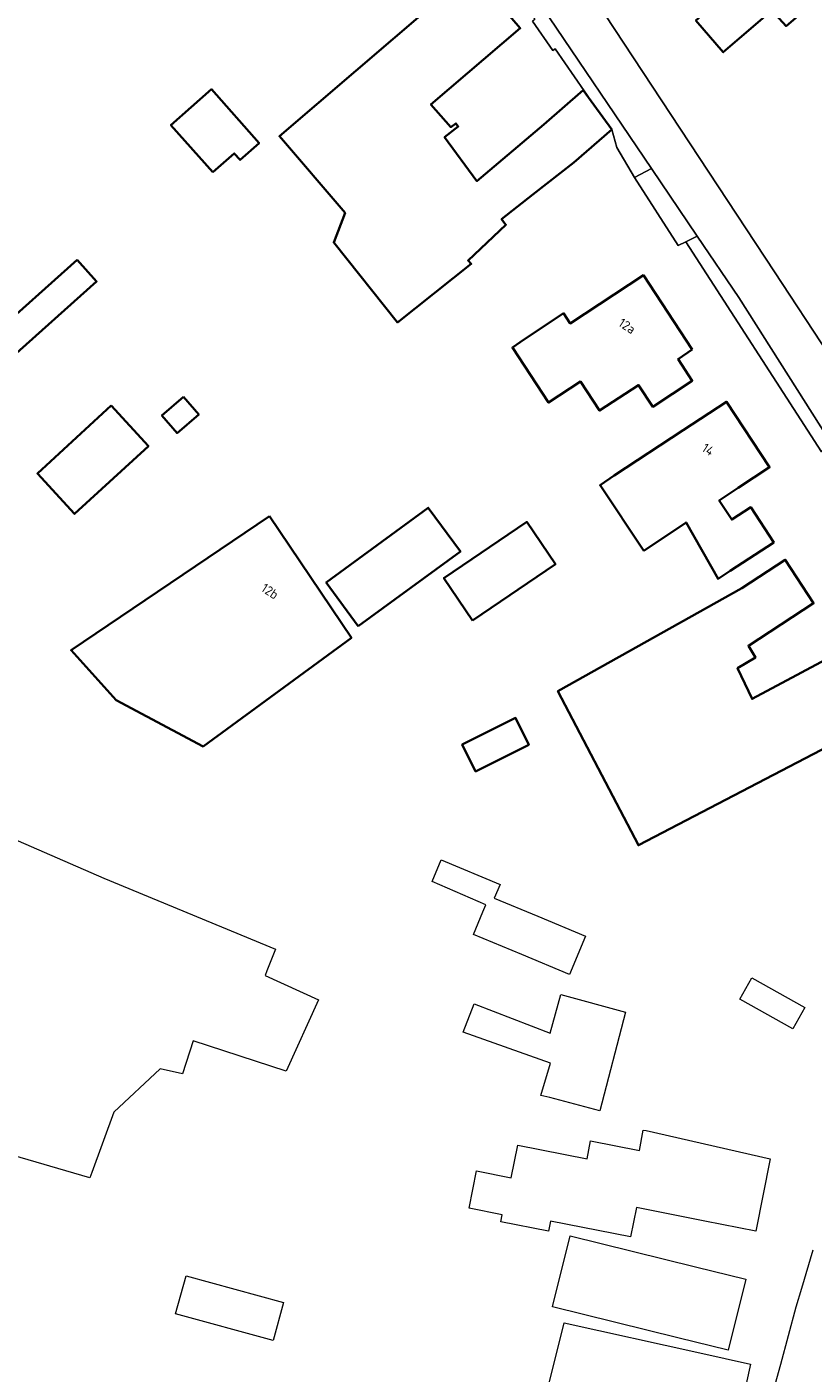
# Model space of a CAD drawing. Extents: x 184422 to 188298, y 343471 to 350189.
# Tile 259 of 513: x 186975 to 187051, y 346577 to 346706. Entities that reach past the tile are written whole.
import ezdxf
from ezdxf.enums import TextEntityAlignment as Align

# ---------------------------------------------------------------- set-up
doc = ezdxf.new("R2010")
doc.units = 0
for name, color, linetype, lineweight in [('B-WA-OG-TERREIN_ERF-GV', 252, 'Continuous', 18), ('B-WA-VH-VERHARDING_ASFALT-GV', 252, 'Continuous', 18), ('B-WA-VH-VERHARDING_HALFVERHARDING-GV', 252, 'Continuous', 18), ('B-WA-VH-VERHARDING_HALFVERHARDING_GRIND-GV', 252, 'Continuous', 18), ('B-WA-VH-VERHARDING_OPEN-GV', 252, 'Continuous', 18), ('B-WE-OG-BEBOUWING-GV', 250, 'Continuous', 35), ('B-WE-OG-BEBOUWING-T18', 10, 'Continuous', 18)]:
    doc.layers.add(name, color=color, linetype=linetype, lineweight=lineweight)
doc.styles.add('NLCS-ISO-M500-T18', font='NLCS-ISO.ttf', dxfattribs={"height": 0.9})

msp = doc.modelspace()

# ---------------------------------------------------------------- linework, layer by layer
at = {"layer": 'B-WA-OG-TERREIN_ERF-GV', "flags": 128}
for points in [[(187025.231, 346715.84), (187047.033, 346682.754), (187052.263, 346674.796), (187053.212, 346675.441), (187055.974, 346670.981), (187069.678, 346651.724), (187071.448, 346650.53), (187074.454, 346649.932), (187078.691, 346649.729), (187083.071, 346650.346), (187084.168, 346650.947), (187085.338, 346652.301), (187086.448, 346654.763), (187090.574, 346670.339), (187090.584, 346670.394), (187079.483, 346696.814), (187071.064, 346689.834), (187060.841, 346681.296), (187056.098, 346686.987), (187066.321, 346695.525), (187076.142, 346703.908), (187076.226, 346703.979), (187058.207, 346744.295)], [(187025.231, 346715.84), (187047.033, 346682.754), (187052.263, 346674.796), (187053.212, 346675.441), (187055.974, 346670.981), (187069.678, 346651.724), (187071.448, 346650.53), (187074.454, 346649.932), (187078.691, 346649.729), (187083.071, 346650.346), (187084.168, 346650.947), (187085.338, 346652.301), (187086.448, 346654.763), (187090.574, 346670.339), (187090.584, 346670.394), (187079.483, 346696.814), (187071.064, 346689.834), (187060.841, 346681.296), (187056.098, 346686.987), (187066.321, 346695.525), (187076.142, 346703.908), (187076.226, 346703.979), (187058.207, 346744.295)], [(187025.231, 346715.84), (187047.033, 346682.754), (187052.263, 346674.796), (187053.212, 346675.441), (187055.974, 346670.981), (187069.678, 346651.724), (187071.448, 346650.53), (187074.454, 346649.932), (187078.691, 346649.729), (187083.071, 346650.346), (187084.168, 346650.947), (187085.338, 346652.301), (187086.448, 346654.763), (187090.574, 346670.339), (187090.584, 346670.394), (187079.483, 346696.814), (187071.064, 346689.834), (187060.841, 346681.296), (187056.098, 346686.987), (187066.321, 346695.525), (187076.142, 346703.908), (187076.226, 346703.979), (187058.207, 346744.295)], [(187017.85, 346711.675), (187022.518, 346706.219), (187013.922, 346698.873), (187015.836, 346696.697), (187016.319, 346697.051), (187016.546, 346696.761), (187015.242, 346695.717), (187018.347, 346691.504), (187024.79, 346696.962), (187028.582, 346700.272), (187029.618, 346698.852), (187025.903, 346704.25), (187025.671, 346704.085), (187023.702, 346706.911)], [(187017.85, 346711.675), (187022.518, 346706.219), (187013.922, 346698.873), (187015.836, 346696.697), (187016.319, 346697.051), (187016.546, 346696.761), (187015.242, 346695.717), (187018.347, 346691.504), (187024.79, 346696.962), (187028.582, 346700.272), (187029.618, 346698.852), (187025.903, 346704.25), (187025.671, 346704.085), (187023.702, 346706.911)], [(187017.85, 346711.675), (187022.518, 346706.219), (187013.922, 346698.873), (187015.836, 346696.697), (187016.319, 346697.051), (187016.546, 346696.761), (187015.242, 346695.717), (187018.347, 346691.504), (187024.79, 346696.962), (187028.582, 346700.272), (187029.618, 346698.852), (187025.903, 346704.25), (187025.671, 346704.085), (187023.702, 346706.911)], [(187051.534, 346665.419), (187038.475, 346685.665), (187037.734, 346685.307), (187033.539, 346691.85), (187031.844, 346694.745), (187031.346, 346696.484), (187027.681, 346693.283), (187023.75, 346690.194), (187020.728, 346687.823), (187021.148, 346687.288), (187017.497, 346683.864), (187017.796, 346683.53), (187010.702, 346677.893), (187004.555, 346685.579), (187005.647, 346688.44), (186999.327, 346695.824), (187014.051, 346708.424)], [(187051.534, 346665.419), (187038.475, 346685.665), (187037.734, 346685.307), (187033.539, 346691.85), (187031.844, 346694.745), (187031.346, 346696.484), (187027.681, 346693.283), (187023.75, 346690.194), (187020.728, 346687.823), (187021.148, 346687.288), (187017.497, 346683.864), (187017.796, 346683.53), (187010.702, 346677.893), (187004.555, 346685.579), (187005.647, 346688.44), (186999.327, 346695.824), (187014.051, 346708.424)], [(187051.534, 346665.419), (187038.475, 346685.665), (187037.734, 346685.307), (187033.539, 346691.85), (187031.844, 346694.745), (187031.346, 346696.484), (187027.681, 346693.283), (187023.75, 346690.194), (187020.728, 346687.823), (187021.148, 346687.288), (187017.497, 346683.864), (187017.796, 346683.53), (187010.702, 346677.893), (187004.555, 346685.579), (187005.647, 346688.44), (186999.327, 346695.824), (187014.051, 346708.424)], [(186960.62, 346633.807), (186982.422, 346624.342), (186998.947, 346617.511), (186998.111, 346615.42), (186997.936, 346614.983), (187003.1, 346612.635), (186999.978, 346605.773), (186991.007, 346608.692), (186989.973, 346605.514), (186987.842, 346605.987), (186983.357, 346601.82), (186981.258, 346595.992), (186981.073, 346595.48), (186950.327, 346604.449)], [(186960.62, 346633.807), (186982.422, 346624.342), (186998.947, 346617.511), (186998.111, 346615.42), (186997.936, 346614.983), (187003.1, 346612.635), (186999.978, 346605.773), (186991.007, 346608.692), (186989.973, 346605.514), (186987.842, 346605.987), (186983.357, 346601.82), (186981.258, 346595.992), (186981.073, 346595.48), (186950.327, 346604.449)], [(186960.62, 346633.807), (186982.422, 346624.342), (186998.947, 346617.511), (186998.111, 346615.42), (186997.936, 346614.983), (187003.1, 346612.635), (186999.978, 346605.773), (186991.007, 346608.692), (186989.973, 346605.514), (186987.842, 346605.987), (186983.357, 346601.82), (186981.258, 346595.992), (186981.073, 346595.48), (186950.327, 346604.449)], [(187046.199, 346572.455), (187047.634, 346577.529), (187049.105, 346583.053), (187049.648, 346584.84), (187050.757, 346588.556)], [(187046.199, 346572.455), (187047.634, 346577.529), (187049.105, 346583.053), (187049.648, 346584.84), (187050.757, 346588.556)], [(187046.199, 346572.455), (187047.634, 346577.529), (187049.105, 346583.053), (187049.648, 346584.84), (187050.757, 346588.556)]]:
    msp.add_lwpolyline(points, dxfattribs=at)
for points in [[(186992.764, 346700.351), (186997.363, 346695.167), (186995.53, 346693.54), (186994.971, 346694.17), (186992.918, 346692.349), (186988.877, 346696.903)], [(186992.764, 346700.351), (186997.363, 346695.167), (186995.53, 346693.54), (186994.971, 346694.17), (186992.918, 346692.349), (186988.877, 346696.903)], [(186992.764, 346700.351), (186997.363, 346695.167), (186995.53, 346693.54), (186994.971, 346694.17), (186992.918, 346692.349), (186988.877, 346696.903)], [(187027.339, 346677.786), (187034.39, 346682.427), (187039.101, 346675.263), (187037.722, 346674.357), (187039.096, 346672.268), (187035.294, 346669.768), (187033.921, 346671.857), (187030.174, 346669.393), (187028.336, 346672.189), (187025.261, 346670.167), (187021.77, 346675.478), (187022.528, 346675.985), (187026.683, 346678.766)], [(187027.339, 346677.786), (187034.39, 346682.427), (187039.101, 346675.263), (187037.722, 346674.357), (187039.096, 346672.268), (187035.294, 346669.768), (187033.921, 346671.857), (187030.174, 346669.393), (187028.336, 346672.189), (187025.261, 346670.167), (187021.77, 346675.478), (187022.528, 346675.985), (187026.683, 346678.766)], [(187027.339, 346677.786), (187034.39, 346682.427), (187039.101, 346675.263), (187037.722, 346674.357), (187039.096, 346672.268), (187035.294, 346669.768), (187033.921, 346671.857), (187030.174, 346669.393), (187028.336, 346672.189), (187025.261, 346670.167), (187021.77, 346675.478), (187022.528, 346675.985), (187026.683, 346678.766)], [(186986.706, 346665.98), (186979.593, 346659.431), (186976.006, 346663.327), (186983.119, 346669.876)], [(186986.706, 346665.98), (186979.593, 346659.431), (186976.006, 346663.327), (186983.119, 346669.876)], [(186986.706, 346665.98), (186979.593, 346659.431), (186976.006, 346663.327), (186983.119, 346669.876)], [(187041.679, 346660.738), (187042.893, 346658.891), (187044.733, 346660.083), (187046.948, 346656.687), (187042.76, 346653.955), (187041.576, 346653.182), (187038.504, 346658.616), (187034.419, 346655.893), (187030.207, 346662.203), (187031.572, 346663.133), (187038.216, 346667.5), (187042.394, 346670.246), (187046.543, 346663.934), (187043.524, 346661.95)], [(187041.679, 346660.738), (187042.893, 346658.891), (187044.733, 346660.083), (187046.948, 346656.687), (187042.76, 346653.955), (187041.576, 346653.182), (187038.504, 346658.616), (187034.419, 346655.893), (187030.207, 346662.203), (187031.572, 346663.133), (187038.216, 346667.5), (187042.394, 346670.246), (187046.543, 346663.934), (187043.524, 346661.95)], [(187041.679, 346660.738), (187042.893, 346658.891), (187044.733, 346660.083), (187046.948, 346656.687), (187042.76, 346653.955), (187041.576, 346653.182), (187038.504, 346658.616), (187034.419, 346655.893), (187030.207, 346662.203), (187031.572, 346663.133), (187038.216, 346667.5), (187042.394, 346670.246), (187046.543, 346663.934), (187043.524, 346661.95)], [(187006.259, 346647.516), (186991.964, 346637.047), (186983.605, 346641.483), (186979.248, 346646.312), (186998.356, 346659.217)], [(187006.259, 346647.516), (186991.964, 346637.047), (186983.605, 346641.483), (186979.248, 346646.312), (186998.356, 346659.217)], [(187006.259, 346647.516), (186991.964, 346637.047), (186983.605, 346641.483), (186979.248, 346646.312), (186998.356, 346659.217)], [(187003.829, 346652.832), (187013.661, 346660.037), (187016.755, 346655.814), (187006.923, 346648.61)], [(187003.829, 346652.832), (187013.661, 346660.037), (187016.755, 346655.814), (187006.923, 346648.61)], [(187003.829, 346652.832), (187013.661, 346660.037), (187016.755, 346655.814), (187006.923, 346648.61)], [(187015.168, 346653.253), (187023.145, 346658.666), (187025.915, 346654.583), (187017.938, 346649.17)], [(187015.168, 346653.253), (187023.145, 346658.666), (187025.915, 346654.583), (187017.938, 346649.17)], [(187015.168, 346653.253), (187023.145, 346658.666), (187025.915, 346654.583), (187017.938, 346649.17)], [(187044.857, 346641.62), (187058.637, 346648.965), (187062.201, 346642.281), (187033.908, 346627.515), (187026.152, 346642.377), (187043.872, 346652.285), (187048.057, 346655.02), (187050.79, 346650.838), (187044.499, 346646.742), (187045.179, 346645.6), (187043.453, 346644.572)], [(187044.857, 346641.62), (187058.637, 346648.965), (187062.201, 346642.281), (187033.908, 346627.515), (187026.152, 346642.377), (187043.872, 346652.285), (187048.057, 346655.02), (187050.79, 346650.838), (187044.499, 346646.742), (187045.179, 346645.6), (187043.453, 346644.572)], [(187044.857, 346641.62), (187058.637, 346648.965), (187062.201, 346642.281), (187033.908, 346627.515), (187026.152, 346642.377), (187043.872, 346652.285), (187048.057, 346655.02), (187050.79, 346650.838), (187044.499, 346646.742), (187045.179, 346645.6), (187043.453, 346644.572)], [(187016.936, 346637.218), (187022.079, 346639.78), (187023.363, 346637.202), (187018.22, 346634.64)], [(187016.936, 346637.218), (187022.079, 346639.78), (187023.363, 346637.202), (187018.22, 346634.64)], [(187016.936, 346637.218), (187022.079, 346639.78), (187023.363, 346637.202), (187018.22, 346634.64)], [(187018.923, 346621.097), (187019.22, 346621.771), (187014.033, 346624.029), (187014.905, 346626.119), (187020.573, 346623.754), (187020.019, 346622.427), (187024.208, 346620.679), (187028.822, 346618.754), (187027.28, 346615.058), (187022.666, 346616.983), (187018.016, 346618.923)], [(187018.923, 346621.097), (187019.22, 346621.771), (187014.033, 346624.029), (187014.905, 346626.119), (187020.573, 346623.754), (187020.019, 346622.427), (187024.208, 346620.679), (187028.822, 346618.754), (187027.28, 346615.058), (187022.666, 346616.983), (187018.016, 346618.923)], [(187018.923, 346621.097), (187019.22, 346621.771), (187014.033, 346624.029), (187014.905, 346626.119), (187020.573, 346623.754), (187020.019, 346622.427), (187024.208, 346620.679), (187028.822, 346618.754), (187027.28, 346615.058), (187022.666, 346616.983), (187018.016, 346618.923)], [(187043.685, 346612.683), (187044.833, 346614.734), (187049.933, 346611.879), (187048.784, 346609.828)], [(187043.685, 346612.683), (187044.833, 346614.734), (187049.933, 346611.879), (187048.784, 346609.828)], [(187043.685, 346612.683), (187044.833, 346614.734), (187049.933, 346611.879), (187048.784, 346609.828)], [(187025.359, 346603.205), (187024.501, 346603.429), (187025.427, 346606.527), (187017.029, 346609.522), (187018.071, 346612.248), (187025.41, 346609.412), (187026.437, 346613.148), (187032.673, 346611.434), (187030.197, 346601.943)], [(187025.359, 346603.205), (187024.501, 346603.429), (187025.427, 346606.527), (187017.029, 346609.522), (187018.071, 346612.248), (187025.41, 346609.412), (187026.437, 346613.148), (187032.673, 346611.434), (187030.197, 346601.943)], [(187025.359, 346603.205), (187024.501, 346603.429), (187025.427, 346606.527), (187017.029, 346609.522), (187018.071, 346612.248), (187025.41, 346609.412), (187026.437, 346613.148), (187032.673, 346611.434), (187030.197, 346601.943)], [(187025.246, 346590.343), (187020.66, 346591.251), (187020.791, 346591.914), (187017.587, 346592.548), (187018.3, 346596.15), (187021.663, 346595.484), (187022.288, 346598.64), (187028.961, 346597.319), (187029.305, 346599.055), (187034.011, 346598.123), (187034.373, 346600.086), (187034.648, 346600.041), (187046.595, 346597.303), (187045.219, 346590.349), (187040.314, 346591.32), (187033.709, 346592.627), (187033.146, 346589.783), (187025.437, 346591.309)], [(187025.246, 346590.343), (187020.66, 346591.251), (187020.791, 346591.914), (187017.587, 346592.548), (187018.3, 346596.15), (187021.663, 346595.484), (187022.288, 346598.64), (187028.961, 346597.319), (187029.305, 346599.055), (187034.011, 346598.123), (187034.373, 346600.086), (187034.648, 346600.041), (187046.595, 346597.303), (187045.219, 346590.349), (187040.314, 346591.32), (187033.709, 346592.627), (187033.146, 346589.783), (187025.437, 346591.309)], [(187025.246, 346590.343), (187020.66, 346591.251), (187020.791, 346591.914), (187017.587, 346592.548), (187018.3, 346596.15), (187021.663, 346595.484), (187022.288, 346598.64), (187028.961, 346597.319), (187029.305, 346599.055), (187034.011, 346598.123), (187034.373, 346600.086), (187034.648, 346600.041), (187046.595, 346597.303), (187045.219, 346590.349), (187040.314, 346591.32), (187033.709, 346592.627), (187033.146, 346589.783), (187025.437, 346591.309)], [(187037.7, 346580.071), (187025.633, 346583.06), (187027.329, 346589.908), (187039.421, 346586.915), (187044.249, 346585.719), (187042.553, 346578.869)], [(187037.7, 346580.071), (187025.633, 346583.06), (187027.329, 346589.908), (187039.421, 346586.915), (187044.249, 346585.719), (187042.553, 346578.869)], [(187037.7, 346580.071), (187025.633, 346583.06), (187027.329, 346589.908), (187039.421, 346586.915), (187044.249, 346585.719), (187042.553, 346578.869)], [(186998.707, 346579.823), (186989.327, 346582.395), (186990.327, 346586.041), (186999.707, 346583.468)], [(186998.707, 346579.823), (186989.327, 346582.395), (186990.327, 346586.041), (186999.707, 346583.468)], [(186998.707, 346579.823), (186989.327, 346582.395), (186990.327, 346586.041), (186999.707, 346583.468)], [(187025.157, 346575.06), (187026.755, 346581.513), (187039.823, 346578.608), (187044.704, 346577.523), (187043.149, 346570.525), (187035.812, 346572.351), (187035.079, 346569.345), (187030.221, 346570.53), (187026.658, 346571.42), (187027.451, 346574.492)], [(187025.157, 346575.06), (187026.755, 346581.513), (187039.823, 346578.608), (187044.704, 346577.523), (187043.149, 346570.525), (187035.812, 346572.351), (187035.079, 346569.345), (187030.221, 346570.53), (187026.658, 346571.42), (187027.451, 346574.492)], [(187025.157, 346575.06), (187026.755, 346581.513), (187039.823, 346578.608), (187044.704, 346577.523), (187043.149, 346570.525), (187035.812, 346572.351), (187035.079, 346569.345), (187030.221, 346570.53), (187026.658, 346571.42), (187027.451, 346574.492)]]:
    msp.add_lwpolyline(points, close=True, dxfattribs=at)
at = {"layer": 'B-WA-VH-VERHARDING_ASFALT-GV', "flags": 128}
for points in [[(187065.563, 346654.555), (187055.229, 346670.281), (187052.263, 346674.796), (187047.033, 346682.754), (187025.231, 346715.84), (187021.616, 346721.368), (187000, 346754.341), (186997.651, 346757.924), (186981.018, 346783.232), (186975.02, 346792.367), (186963.208, 346810.009)], [(187065.563, 346654.555), (187055.229, 346670.281), (187052.263, 346674.796), (187047.033, 346682.754), (187025.231, 346715.84), (187021.616, 346721.368), (187000, 346754.341), (186997.651, 346757.924), (186981.018, 346783.232), (186975.02, 346792.367), (186963.208, 346810.009)], [(187065.563, 346654.555), (187055.229, 346670.281), (187052.263, 346674.796), (187047.033, 346682.754), (187025.231, 346715.84), (187021.616, 346721.368), (187000, 346754.341), (186997.651, 346757.924), (186981.018, 346783.232), (186975.02, 346792.367), (186963.208, 346810.009)], [(187002.321, 346742.079), (187011.644, 346727.878), (187015.108, 346722.602), (187019.267, 346716.268), (187021.284, 346713.195), (187024.591, 346708.315), (187035.157, 346692.724), (187039.579, 346686.198), (187043.59, 346680.28), (187052.331, 346666.52), (187061.795, 346651.621)], [(187002.321, 346742.079), (187011.644, 346727.878), (187015.108, 346722.602), (187019.267, 346716.268), (187021.284, 346713.195), (187024.591, 346708.315), (187035.157, 346692.724), (187039.579, 346686.198), (187043.59, 346680.28), (187052.331, 346666.52), (187061.795, 346651.621)], [(187002.321, 346742.079), (187011.644, 346727.878), (187015.108, 346722.602), (187019.267, 346716.268), (187021.284, 346713.195), (187024.591, 346708.315), (187035.157, 346692.724), (187039.579, 346686.198), (187043.59, 346680.28), (187052.331, 346666.52), (187061.795, 346651.621)]]:
    msp.add_lwpolyline(points, dxfattribs=at)
at = {"layer": 'B-WA-VH-VERHARDING_HALFVERHARDING-GV', "flags": 128}
msp.add_lwpolyline([(187052.331, 346666.52), (187043.59, 346680.28), (187039.579, 346686.198), (187038.475, 346685.665), (187051.534, 346665.419)], close=True, dxfattribs=at)
msp.add_lwpolyline([(187052.331, 346666.52), (187043.59, 346680.28), (187039.579, 346686.198), (187038.475, 346685.665), (187051.534, 346665.419)], close=True, dxfattribs=at)
msp.add_lwpolyline([(187052.331, 346666.52), (187043.59, 346680.28), (187039.579, 346686.198), (187038.475, 346685.665), (187051.534, 346665.419)], close=True, dxfattribs=at)
at = {"layer": 'B-WA-VH-VERHARDING_HALFVERHARDING_GRIND-GV', "flags": 128}
msp.add_lwpolyline([(187029.618, 346698.852), (187031.346, 346696.484), (187031.844, 346694.745), (187033.539, 346691.85), (187035.157, 346692.724), (187024.591, 346708.315), (187023.636, 346707.558), (187023.943, 346707.072), (187023.702, 346706.911), (187025.671, 346704.085), (187025.903, 346704.25)], close=True, dxfattribs=at)
msp.add_lwpolyline([(187029.618, 346698.852), (187031.346, 346696.484), (187031.844, 346694.745), (187033.539, 346691.85), (187035.157, 346692.724), (187024.591, 346708.315), (187023.636, 346707.558), (187023.943, 346707.072), (187023.702, 346706.911), (187025.671, 346704.085), (187025.903, 346704.25)], close=True, dxfattribs=at)
msp.add_lwpolyline([(187029.618, 346698.852), (187031.346, 346696.484), (187031.844, 346694.745), (187033.539, 346691.85), (187035.157, 346692.724), (187024.591, 346708.315), (187023.636, 346707.558), (187023.943, 346707.072), (187023.702, 346706.911), (187025.671, 346704.085), (187025.903, 346704.25)], close=True, dxfattribs=at)
at = {"layer": 'B-WA-VH-VERHARDING_OPEN-GV', "flags": 128}
msp.add_lwpolyline([(187033.539, 346691.85), (187037.734, 346685.307), (187038.475, 346685.665), (187039.579, 346686.198), (187035.157, 346692.724)], close=True, dxfattribs=at)
msp.add_lwpolyline([(187033.539, 346691.85), (187037.734, 346685.307), (187038.475, 346685.665), (187039.579, 346686.198), (187035.157, 346692.724)], close=True, dxfattribs=at)
msp.add_lwpolyline([(187033.539, 346691.85), (187037.734, 346685.307), (187038.475, 346685.665), (187039.579, 346686.198), (187035.157, 346692.724)], close=True, dxfattribs=at)
at = {"layer": 'B-WE-OG-BEBOUWING-GV', "flags": 128}
for points in [[(187050.214, 346716.287), (187039.446, 346706.973), (187042.078, 346703.918), (187043.633, 346705.255), (187046.758, 346707.942), (187048.137, 346706.435), (187054.177, 346711.673), (187052.247, 346713.92)], [(187050.214, 346716.287), (187039.446, 346706.973), (187042.078, 346703.918), (187043.633, 346705.255), (187046.758, 346707.942), (187048.137, 346706.435), (187054.177, 346711.673), (187052.247, 346713.92)], [(187050.214, 346716.287), (187039.446, 346706.973), (187042.078, 346703.918), (187043.633, 346705.255), (187046.758, 346707.942), (187048.137, 346706.435), (187054.177, 346711.673), (187052.247, 346713.92)], [(187024.79, 346696.962), (187018.347, 346691.504), (187015.242, 346695.717), (187016.546, 346696.761), (187016.319, 346697.051), (187015.836, 346696.697), (187013.922, 346698.873), (187022.518, 346706.219), (187017.85, 346711.675), (187014.051, 346708.424), (186999.327, 346695.824), (187005.647, 346688.44), (187004.555, 346685.579), (187010.702, 346677.893), (187017.796, 346683.53), (187017.497, 346683.864), (187021.148, 346687.288), (187020.728, 346687.823), (187023.75, 346690.194), (187027.681, 346693.283), (187031.346, 346696.484), (187029.618, 346698.852), (187028.582, 346700.272)], [(187024.79, 346696.962), (187018.347, 346691.504), (187015.242, 346695.717), (187016.546, 346696.761), (187016.319, 346697.051), (187015.836, 346696.697), (187013.922, 346698.873), (187022.518, 346706.219), (187017.85, 346711.675), (187014.051, 346708.424), (186999.327, 346695.824), (187005.647, 346688.44), (187004.555, 346685.579), (187010.702, 346677.893), (187017.796, 346683.53), (187017.497, 346683.864), (187021.148, 346687.288), (187020.728, 346687.823), (187023.75, 346690.194), (187027.681, 346693.283), (187031.346, 346696.484), (187029.618, 346698.852), (187028.582, 346700.272)], [(187024.79, 346696.962), (187018.347, 346691.504), (187015.242, 346695.717), (187016.546, 346696.761), (187016.319, 346697.051), (187015.836, 346696.697), (187013.922, 346698.873), (187022.518, 346706.219), (187017.85, 346711.675), (187014.051, 346708.424), (186999.327, 346695.824), (187005.647, 346688.44), (187004.555, 346685.579), (187010.702, 346677.893), (187017.796, 346683.53), (187017.497, 346683.864), (187021.148, 346687.288), (187020.728, 346687.823), (187023.75, 346690.194), (187027.681, 346693.283), (187031.346, 346696.484), (187029.618, 346698.852), (187028.582, 346700.272)], [(186992.918, 346692.349), (186994.971, 346694.17), (186995.53, 346693.54), (186997.363, 346695.167), (186992.764, 346700.351), (186988.877, 346696.903)], [(186992.918, 346692.349), (186994.971, 346694.17), (186995.53, 346693.54), (186997.363, 346695.167), (186992.764, 346700.351), (186988.877, 346696.903)], [(186992.918, 346692.349), (186994.971, 346694.17), (186995.53, 346693.54), (186997.363, 346695.167), (186992.764, 346700.351), (186988.877, 346696.903)], [(186979.824, 346683.93), (186971.492, 346676.467), (186973.373, 346674.367), (186981.704, 346681.83)], [(186979.824, 346683.93), (186971.492, 346676.467), (186973.373, 346674.367), (186981.704, 346681.83)], [(186979.824, 346683.93), (186971.492, 346676.467), (186973.373, 346674.367), (186981.704, 346681.83)], [(187039.101, 346675.263), (187034.39, 346682.427), (187027.339, 346677.786), (187026.683, 346678.766), (187022.528, 346675.985), (187021.77, 346675.478), (187025.261, 346670.167), (187028.336, 346672.189), (187030.174, 346669.393), (187033.921, 346671.857), (187035.294, 346669.768), (187039.096, 346672.268), (187037.722, 346674.357)], [(187039.101, 346675.263), (187034.39, 346682.427), (187027.339, 346677.786), (187026.683, 346678.766), (187022.528, 346675.985), (187021.77, 346675.478), (187025.261, 346670.167), (187028.336, 346672.189), (187030.174, 346669.393), (187033.921, 346671.857), (187035.294, 346669.768), (187039.096, 346672.268), (187037.722, 346674.357)], [(187039.101, 346675.263), (187034.39, 346682.427), (187027.339, 346677.786), (187026.683, 346678.766), (187022.528, 346675.985), (187021.77, 346675.478), (187025.261, 346670.167), (187028.336, 346672.189), (187030.174, 346669.393), (187033.921, 346671.857), (187035.294, 346669.768), (187039.096, 346672.268), (187037.722, 346674.357)], [(186990.095, 346670.712), (186988.011, 346668.911), (186989.467, 346667.225), (186991.551, 346669.026)], [(186990.095, 346670.712), (186988.011, 346668.911), (186989.467, 346667.225), (186991.551, 346669.026)], [(186990.095, 346670.712), (186988.011, 346668.911), (186989.467, 346667.225), (186991.551, 346669.026)], [(186983.119, 346669.876), (186976.006, 346663.327), (186979.593, 346659.431), (186986.706, 346665.98)], [(186983.119, 346669.876), (186976.006, 346663.327), (186979.593, 346659.431), (186986.706, 346665.98)], [(186983.119, 346669.876), (186976.006, 346663.327), (186979.593, 346659.431), (186986.706, 346665.98)], [(187034.419, 346655.893), (187038.504, 346658.616), (187041.576, 346653.182), (187042.76, 346653.955), (187046.948, 346656.687), (187044.733, 346660.083), (187042.893, 346658.891), (187041.679, 346660.738), (187043.524, 346661.95), (187046.543, 346663.934), (187042.394, 346670.246), (187038.216, 346667.5), (187031.572, 346663.133), (187030.207, 346662.203)], [(187034.419, 346655.893), (187038.504, 346658.616), (187041.576, 346653.182), (187042.76, 346653.955), (187046.948, 346656.687), (187044.733, 346660.083), (187042.893, 346658.891), (187041.679, 346660.738), (187043.524, 346661.95), (187046.543, 346663.934), (187042.394, 346670.246), (187038.216, 346667.5), (187031.572, 346663.133), (187030.207, 346662.203)], [(187034.419, 346655.893), (187038.504, 346658.616), (187041.576, 346653.182), (187042.76, 346653.955), (187046.948, 346656.687), (187044.733, 346660.083), (187042.893, 346658.891), (187041.679, 346660.738), (187043.524, 346661.95), (187046.543, 346663.934), (187042.394, 346670.246), (187038.216, 346667.5), (187031.572, 346663.133), (187030.207, 346662.203)], [(186998.356, 346659.217), (186979.248, 346646.312), (186983.605, 346641.483), (186991.964, 346637.047), (187006.259, 346647.516)], [(186998.356, 346659.217), (186979.248, 346646.312), (186983.605, 346641.483), (186991.964, 346637.047), (187006.259, 346647.516)], [(186998.356, 346659.217), (186979.248, 346646.312), (186983.605, 346641.483), (186991.964, 346637.047), (187006.259, 346647.516)], [(187006.923, 346648.61), (187016.755, 346655.814), (187013.661, 346660.037), (187003.829, 346652.832)], [(187006.923, 346648.61), (187016.755, 346655.814), (187013.661, 346660.037), (187003.829, 346652.832)], [(187006.923, 346648.61), (187016.755, 346655.814), (187013.661, 346660.037), (187003.829, 346652.832)], [(187017.938, 346649.17), (187025.915, 346654.583), (187023.145, 346658.666), (187015.168, 346653.253)], [(187017.938, 346649.17), (187025.915, 346654.583), (187023.145, 346658.666), (187015.168, 346653.253)], [(187017.938, 346649.17), (187025.915, 346654.583), (187023.145, 346658.666), (187015.168, 346653.253)], [(187062.201, 346642.281), (187058.637, 346648.965), (187044.857, 346641.62), (187043.453, 346644.572), (187045.179, 346645.6), (187044.499, 346646.742), (187050.79, 346650.838), (187048.057, 346655.02), (187043.872, 346652.285), (187026.152, 346642.377), (187033.908, 346627.515)], [(187062.201, 346642.281), (187058.637, 346648.965), (187044.857, 346641.62), (187043.453, 346644.572), (187045.179, 346645.6), (187044.499, 346646.742), (187050.79, 346650.838), (187048.057, 346655.02), (187043.872, 346652.285), (187026.152, 346642.377), (187033.908, 346627.515)], [(187062.201, 346642.281), (187058.637, 346648.965), (187044.857, 346641.62), (187043.453, 346644.572), (187045.179, 346645.6), (187044.499, 346646.742), (187050.79, 346650.838), (187048.057, 346655.02), (187043.872, 346652.285), (187026.152, 346642.377), (187033.908, 346627.515)], [(187023.363, 346637.202), (187022.079, 346639.78), (187016.936, 346637.218), (187018.22, 346634.64)], [(187023.363, 346637.202), (187022.079, 346639.78), (187016.936, 346637.218), (187018.22, 346634.64)], [(187023.363, 346637.202), (187022.079, 346639.78), (187016.936, 346637.218), (187018.22, 346634.64)]]:
    msp.add_lwpolyline(points, close=True, dxfattribs=at)

# ---------------------------------------------------------------- texts
at = {"layer": 'B-WE-OG-BEBOUWING-T18', "style": 'NLCS-ISO-M500-T18'}
for s, p in [('12a', (187032.814, 346677.544)), ('12a', (187032.814, 346677.544)), ('12a', (187032.814, 346677.544)), ('14', (187040.63, 346665.647)), ('14', (187040.63, 346665.647)), ('14', (187040.63, 346665.647)), ('12b', (186998.411, 346651.989)), ('12b', (186998.411, 346651.989)), ('12b', (186998.411, 346651.989))]:
    msp.add_text(s, height=0.9, rotation=327.1, dxfattribs=at).set_placement(p, align=Align.MIDDLE)

doc.saveas('drawing.dxf')
